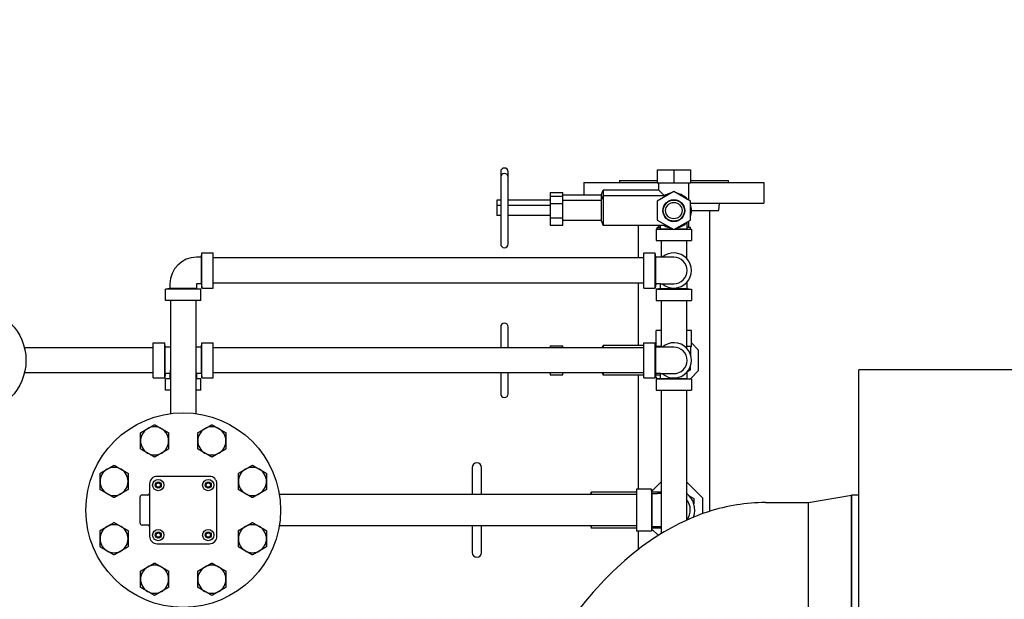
# Model space of a CAD drawing. Header units: inches. Extents: x 36 to 1719, y -84 to 1122.
# Tile 485 of 550: x 721 to 754, y 887 to 907. Entities that reach past the tile are written whole.
import ezdxf

# ---------------------------------------------------------------- set-up
doc = ezdxf.new("R2010")
doc.units = ezdxf.units.IN
doc.header["$LTSCALE"] = 48
doc.header["$MEASUREMENT"] = 0
doc.layers.add('Dimension (ANSI)', color=7, linetype='Continuous', lineweight=25)
doc.layers.add('Visible (ANSI)', color=7, linetype='Continuous', lineweight=30)
doc.styles.add('Note Text (ANSI)', font='tahoma.ttf')
doc.dimstyles.new('Architectural (ANSI)', dxfattribs={"dimscale": 48, "dimtxt": 0.125, "dimasz": 0.098425, "dimexe": 0.125, "dimexo": 0.0625, "dimgap": 0.031496, "dimtad": 0, "dimtih": 1, "dimtoh": 1, "dimdec": 4, "dimrnd": 1e-08, "dimzin": 3, "dimdsep": 46, "dimlunit": 4, "dimtxsty": 'Note Text (ANSI)', "dimcen": 0.09, "dimdle": 0.393701, "dimclrd": 256, "dimclre": 256, "dimclrt": 256, "dimadec": 0, "dimazin": 3, "dimtfac": 0.96, "dimtofl": 0, "dimtmove": 0, "dimatfit": 3, "dimfxl": 1, "dimfrac": 2, "dimtolj": 1, "dimtzin": 12, "dimlwd": -1, "dimlwe": -1, "dimarcsym": 0})

# ---------------------------------------------------------------- blocks, each defined once
blk = doc.blocks.new('*D22')
at = {"layer": 'Defpoints', "color": 0, "transparency": 16777216}
for p in [(711.014, 998.553), (618.741, 762.991), (748.918, 762.991)]:
    blk.add_point(p, dxfattribs=at)
at = {"layer": 'Dimension (ANSI)', "transparency": 16777216}
for p, q in [((708.014, 998.553), (612.741, 998.553)), ((618.741, 993.828), (618.741, 898.072)), ((618.741, 767.716), (618.741, 887.473)), ((745.918, 762.991), (612.741, 762.991))]:
    blk.add_line(p, q, dxfattribs=at)
for points in [[(617.953, 993.828), (619.528, 993.828), (618.741, 998.553)], [(617.953, 767.716), (619.528, 767.716), (618.741, 762.991)]]:
    blk.add_solid(points, dxfattribs=at)
at = {"layer": 'Dimension (ANSI)', "transparency": 16777216, "insert": (599.018, 896.56), "char_height": 6, "attachment_point": 1, "style": 'Note Text (ANSI)'}
blk.add_mtext('\\A1;19\'-7 9/16"', dxfattribs=at)

msp = doc.modelspace()

# ---------------------------------------------------------------- linework, layer by layer
at = {"layer": 'Visible (ANSI)'}
for p, q in [((736.95506, 901.60114), (736.95506, 901.42004)), ((737.2031, 901.42004), (737.2031, 901.60114)), ((742.18538, 901.6661), (742.18538, 901.23303)), ((742.18538, 901.6661), (742.73656, 901.6661)), ((742.73656, 901.6661), (743.28774, 901.6661)), ((742.73656, 901.6661), (742.73656, 901.23303)), ((743.28774, 901.6661), (743.28774, 901.23303)), ((736.95506, 901.42004), (736.95506, 899.18776)), ((737.2031, 899.18776), (737.2031, 901.42004)), ((739.73656, 901.2439), (742.18538, 901.2439)), ((739.73656, 901.2439), (739.73656, 900.81965)), ((740.92656, 901.3039), (742.18538, 901.3039)), ((740.92656, 901.3039), (740.92656, 901.2439)), ((742.18538, 901.23303), (742.73656, 901.23303)), ((742.2405, 900.98106), (742.2405, 901.23303)), ((742.73656, 901.23303), (743.28774, 901.23303)), ((743.23262, 900.65394), (743.23262, 901.23303)), ((743.28774, 901.3039), (744.54656, 901.3039)), ((743.28774, 901.2439), (745.73656, 901.2439)), ((744.54656, 901.3039), (744.54656, 901.2439)), ((745.73656, 901.2439), (745.73656, 900.5539)), ((738.6027, 900.90331), (738.6027, 900.78692)), ((738.6027, 900.90331), (739.03577, 900.90331)), ((738.6027, 900.78692), (739.03577, 900.78692)), ((738.6027, 900.78692), (738.6027, 900.54541)), ((739.03577, 900.78692), (739.03577, 900.90331)), ((740.3153, 900.81965), (739.03577, 900.81965)), ((739.03577, 900.54541), (739.03577, 900.78692)), ((740.3153, 900.81965), (740.37436, 900.98106)), ((740.3153, 900.81965), (740.3153, 900.63854)), ((740.3153, 900.63854), (740.37436, 900.79996)), ((740.37436, 900.98106), (740.37436, 900.79996)), ((742.2405, 900.98106), (740.37436, 900.98106)), ((740.37436, 900.79996), (740.37436, 899.80783)), ((742.4934, 900.79996), (740.37436, 900.79996)), ((742.73656, 900.94035), (742.18538, 900.62212)), ((742.42095, 900.80061), (742.2405, 900.98106)), ((743.28774, 900.62212), (742.73656, 900.94035)), ((736.83105, 900.65232), (736.83105, 900.47122)), ((736.95506, 900.65232), (736.83105, 900.65232)), ((736.83105, 900.47122), (736.83105, 900.13657)), ((736.95506, 900.47122), (736.83105, 900.47122)), ((738.6027, 900.65232), (737.2031, 900.65232)), ((738.6027, 900.47122), (737.2031, 900.47122)), ((738.6027, 900.54541), (739.03577, 900.54541)), ((738.6027, 900.54541), (738.6027, 900.06239)), ((740.3153, 900.63854), (739.03577, 900.63854)), ((739.03577, 900.06239), (739.03577, 900.54541)), ((740.3153, 900.63854), (740.3153, 899.96925)), ((742.18538, 900.62212), (742.18538, 899.98567)), ((743.28774, 899.98567), (743.28774, 900.62212)), ((743.28774, 900.5539), (745.73656, 900.5539)), ((744.23586, 900.3039), (744.26656, 900.5539)), ((736.95506, 900.13657), (736.83105, 900.13657)), ((738.6027, 900.13657), (737.2031, 900.13657)), ((743.32506, 900.3039), (744.23586, 900.3039)), ((743.92406, 900.3039), (743.92406, 890.26047)), ((738.6027, 900.06239), (738.6027, 899.82088)), ((738.6027, 900.06239), (739.03577, 900.06239)), ((738.6027, 899.82088), (739.03577, 899.82088)), ((739.03577, 899.82088), (739.03577, 900.06239)), ((740.3153, 899.96925), (739.03577, 899.96925)), ((740.3153, 899.96925), (740.37436, 899.80783)), ((742.4934, 899.80783), (740.37436, 899.80783)), ((741.54906, 899.80783), (741.54906, 898.7239)), ((742.18538, 899.98567), (742.73656, 899.66745)), ((742.2405, 899.73697), (742.2405, 899.80783)), ((742.29356, 899.6979), (742.29356, 899.80783)), ((742.73656, 899.66745), (743.28774, 899.98567)), ((743.17956, 899.8609), (743.17956, 899.91649)), ((743.17956, 899.6979), (743.17956, 899.8609)), ((743.23262, 899.73697), (743.23262, 899.95385)), ((742.29356, 899.6979), (742.14806, 899.6839)), ((742.14806, 899.6839), (742.70807, 899.6839)), ((742.14806, 899.6839), (742.14806, 899.3039)), ((742.18538, 899.68749), (742.18538, 899.73697)), ((742.29356, 899.73697), (742.18538, 899.73697)), ((742.29356, 899.6979), (742.68382, 899.6979)), ((742.76505, 899.6839), (743.32506, 899.6839)), ((742.7893, 899.6979), (743.17956, 899.6979)), ((743.28774, 899.73697), (743.17956, 899.73697)), ((743.17956, 899.6979), (743.32506, 899.6839)), ((743.28774, 899.68749), (743.28774, 899.73697)), ((743.32506, 899.6839), (743.32506, 899.3039)), ((742.14806, 899.3039), (743.32506, 899.3039)), ((742.31656, 899.3039), (742.31656, 898.7469)), ((743.15656, 899.3039), (743.15656, 898.71613)), ((726.96256, 898.7469), (726.97656, 898.8924)), ((726.97656, 897.7154), (726.97656, 898.8924)), ((726.97656, 898.8924), (727.35656, 898.8924)), ((727.35656, 897.7154), (727.35656, 898.8924)), ((741.73656, 897.7154), (741.73656, 898.8924)), ((741.73656, 898.8924), (742.11656, 898.8924)), ((742.11656, 897.7154), (742.11656, 898.8924)), ((742.13056, 898.7469), (742.11656, 898.8924)), ((726.96256, 898.7469), (726.79956, 898.7469)), ((726.96256, 897.8609), (726.96256, 898.7469)), ((741.73656, 898.7239), (727.35656, 898.7239)), ((742.13056, 897.8609), (742.13056, 898.7469)), ((742.29356, 898.7469), (742.13056, 898.7469)), ((742.73656, 898.7469), (742.29356, 898.7469)), ((725.91356, 897.8609), (725.91356, 897.6979)), ((726.79956, 897.8609), (726.79956, 897.6979)), ((726.96256, 897.8609), (726.79956, 897.8609)), ((726.96256, 897.8609), (726.97656, 897.7154)), ((741.73656, 897.8839), (727.35656, 897.8839)), ((741.54906, 897.8839), (741.54906, 895.79996)), ((742.13056, 897.8609), (742.11656, 897.7154)), ((742.29356, 897.8609), (742.13056, 897.8609)), ((742.29356, 897.8609), (742.73656, 897.8609)), ((742.29356, 897.6979), (742.29356, 897.8609)), ((743.17956, 897.8609), (743.17956, 897.91649)), ((743.17956, 897.6979), (743.17956, 897.8609)), ((725.91356, 897.6979), (725.76806, 897.6839)), ((726.94506, 897.6839), (725.76806, 897.6839)), ((725.76806, 897.3039), (725.76806, 897.6839)), ((726.79956, 897.6979), (725.91356, 897.6979)), ((726.79956, 897.6979), (726.94506, 897.6839)), ((726.94506, 897.3039), (726.94506, 897.6839)), ((726.97656, 897.7154), (727.35656, 897.7154)), ((741.73656, 897.7154), (742.11656, 897.7154)), ((742.29356, 897.6979), (742.14806, 897.6839)), ((742.14806, 897.6839), (743.32506, 897.6839)), ((742.14806, 897.6839), (742.14806, 897.3039)), ((742.29356, 897.6979), (743.17956, 897.6979)), ((743.17956, 897.6979), (743.32506, 897.6839)), ((743.32506, 897.6839), (743.32506, 897.3039)), ((726.94506, 897.3039), (725.76806, 897.3039)), ((725.93656, 897.3039), (725.93656, 893.52665)), ((726.77656, 897.3039), (726.77656, 893.52665)), ((742.14806, 897.3039), (743.32506, 897.3039)), ((742.31656, 897.3039), (742.31656, 895.7469)), ((743.15656, 897.3039), (743.15656, 895.71613)), ((736.95506, 896.42004), (736.95506, 895.7239)), ((737.2031, 895.7239), (737.2031, 896.42004)), ((742.31656, 896.3039), (742.14806, 896.3039)), ((742.14806, 895.7629), (742.14806, 896.3039)), ((743.32506, 896.3039), (743.15656, 896.3039)), ((743.32506, 895.7629), (743.32506, 896.3039)), ((725.35656, 894.7154), (725.35656, 895.8924)), ((725.35656, 895.8924), (725.73656, 895.8924)), ((725.73656, 894.7154), (725.73656, 895.8924)), ((725.75056, 895.7469), (725.73656, 895.8924)), ((726.96256, 895.7469), (726.97656, 895.8924)), ((726.97656, 894.7154), (726.97656, 895.8924)), ((726.97656, 895.8924), (727.35656, 895.8924)), ((727.35656, 894.7154), (727.35656, 895.8924)), ((741.73656, 894.7154), (741.73656, 895.8924)), ((741.73656, 895.8924), (742.11656, 895.8924)), ((742.11656, 894.7154), (742.11656, 895.8924)), ((742.13056, 895.7469), (742.11656, 895.8924)), ((742.14806, 895.88463), (742.12001, 895.85658)), ((743.56333, 895.64636), (743.32506, 895.88463)), ((725.35656, 895.7239), (721.05541, 895.7239)), ((725.75056, 894.8609), (725.75056, 895.7469)), ((725.91356, 895.7469), (725.75056, 895.7469)), ((725.93656, 895.7469), (725.91356, 895.7469)), ((726.96256, 895.7469), (726.79956, 895.7469)), ((726.96256, 894.8609), (726.96256, 895.7469)), ((741.73656, 895.7239), (727.35656, 895.7239)), ((738.6027, 895.78692), (739.03577, 895.78692)), ((738.6027, 895.78692), (738.6027, 895.7239)), ((739.03577, 895.7239), (739.03577, 895.78692)), ((740.34653, 895.7239), (740.37436, 895.79996)), ((740.37436, 895.79996), (740.37436, 895.7239)), ((741.73656, 895.79996), (740.37436, 895.79996)), ((742.14806, 895.79996), (742.12545, 895.79996)), ((742.13056, 894.8609), (742.13056, 895.7469)), ((742.29356, 895.7469), (742.13056, 895.7469)), ((742.31656, 895.7629), (742.14806, 895.7629)), ((742.17281, 895.7469), (742.17281, 895.7629)), ((742.73656, 895.7469), (742.29356, 895.7469)), ((743.32506, 895.7629), (743.15656, 895.7629)), ((743.30031, 895.47277), (743.30031, 895.7629)), ((743.56333, 894.96144), (743.56333, 895.64636)), ((725.35656, 894.8839), (721.05541, 894.8839)), ((725.75056, 894.8609), (725.73656, 894.7154)), ((725.91356, 894.8609), (725.75056, 894.8609)), ((725.91356, 894.8609), (725.91356, 894.6979)), ((726.79956, 894.8609), (726.79956, 894.6979)), ((726.96256, 894.8609), (726.79956, 894.8609)), ((726.96256, 894.8609), (726.97656, 894.7154)), ((741.73656, 894.8839), (727.35656, 894.8839)), ((736.95506, 894.8839), (736.95506, 894.18776)), ((737.2031, 894.18776), (737.2031, 894.8839)), ((738.6027, 894.8839), (738.6027, 894.82088)), ((739.03577, 894.82088), (739.03577, 894.8839)), ((740.34653, 894.8839), (740.37436, 894.80783)), ((740.37436, 894.8839), (740.37436, 894.80783)), ((742.13056, 894.8609), (742.11656, 894.7154)), ((742.29356, 894.8609), (742.13056, 894.8609)), ((742.29356, 894.8609), (742.73656, 894.8609)), ((742.29356, 894.6979), (742.29356, 894.8609)), ((743.17956, 894.8609), (743.17956, 894.91649)), ((743.17956, 894.6979), (743.17956, 894.8609)), ((743.19075, 894.92968), (743.28774, 894.98567)), ((743.28774, 894.98567), (743.28774, 895.09767)), ((743.28924, 894.68734), (743.56333, 894.96144)), ((792.97918, 894.9914), (748.91768, 894.9914)), ((748.91768, 837.2154), (748.91768, 894.9914)), ((725.35656, 894.7154), (725.73656, 894.7154)), ((725.91356, 894.6979), (725.76806, 894.6839)), ((725.93656, 894.6839), (725.76806, 894.6839)), ((725.76806, 894.3039), (725.76806, 894.6839)), ((725.93656, 894.6979), (725.91356, 894.6979)), ((726.79956, 894.6979), (726.77656, 894.6979)), ((726.94506, 894.6839), (726.77656, 894.6839)), ((726.79956, 894.6979), (726.94506, 894.6839)), ((726.94506, 894.3039), (726.94506, 894.6839)), ((726.97656, 894.7154), (727.35656, 894.7154)), ((738.6027, 894.82088), (739.03577, 894.82088)), ((741.73656, 894.80783), (740.37436, 894.80783)), ((741.54906, 894.80783), (741.54906, 891.0044)), ((741.73656, 894.7154), (742.11656, 894.7154)), ((742.12001, 894.75122), (742.18388, 894.68734)), ((742.29356, 894.80783), (742.12545, 894.80783)), ((742.29356, 894.6979), (742.14806, 894.6839)), ((742.14806, 894.6839), (743.32506, 894.6839)), ((742.14806, 894.6839), (742.14806, 894.3039)), ((742.29356, 894.6979), (743.17956, 894.6979)), ((743.17956, 894.6979), (743.32506, 894.6839)), ((743.32506, 894.6839), (743.32506, 894.3039)), ((725.93656, 894.3039), (725.76806, 894.3039)), ((726.94506, 894.3039), (726.77656, 894.3039)), ((742.14806, 894.3039), (743.32506, 894.3039)), ((742.31656, 894.3039), (742.31656, 889.51698)), ((743.15656, 894.3039), (743.15656, 889.96503)), ((736.00428, 891.72122), (736.00428, 890.8289)), ((736.31924, 890.8289), (736.31924, 891.72122)), ((727.23156, 891.4289), (725.48156, 891.4289)), ((742.31656, 891.248), (741.99396, 890.9254)), ((743.70113, 890.70343), (743.15656, 891.248)), ((725.23156, 891.1789), (725.23156, 889.4289)), ((727.48156, 889.4289), (727.48156, 891.1789)), ((739.96075, 890.8289), (739.98065, 890.90626)), ((739.98065, 890.90626), (739.98065, 890.8289)), ((741.48656, 890.90626), (739.98065, 890.90626)), ((741.48656, 891.0044), (741.48656, 889.6034)), ((741.98656, 891.0044), (741.48656, 891.0044)), ((741.98656, 891.0044), (741.98656, 889.6034)), ((742.00056, 890.8549), (741.98656, 891.0044)), ((742.31656, 890.90626), (741.99575, 890.90626)), ((724.91906, 889.8664), (724.91906, 890.7414)), ((725.16906, 890.8039), (724.98156, 890.8039)), ((741.48656, 890.8289), (729.56388, 890.8289)), ((742.00056, 890.8549), (742.00056, 889.7529)), ((742.00056, 890.8549), (742.18556, 890.8549)), ((742.31656, 890.8549), (742.18556, 890.8549)), ((743.25026, 890.78014), (743.40585, 890.69031)), ((743.40585, 890.69031), (743.40585, 890.51066)), ((743.70113, 890.1855), (743.70113, 890.70343)), ((747.23253, 890.5539), (748.66966, 890.8039)), ((748.66966, 890.8039), (748.66966, 846.8039)), ((748.91768, 890.8039), (748.66966, 890.8039)), ((748.66966, 846.8039), (748.66966, 890.8039)), ((745.79268, 890.5539), (747.23253, 890.5539)), ((747.23253, 847.0539), (747.23253, 890.5539)), ((747.23253, 847.0539), (747.23253, 890.5539)), ((743.40585, 890.09714), (743.40585, 890.07261)), ((725.16906, 889.8039), (724.98156, 889.8039)), ((741.48656, 889.7789), (729.56388, 889.7789)), ((736.00428, 889.7789), (736.00428, 888.88657)), ((736.31924, 888.88657), (736.31924, 889.7789)), ((739.96075, 889.7789), (739.98065, 889.70154)), ((739.98065, 889.7789), (739.98065, 889.70154)), ((741.48656, 889.70154), (739.98065, 889.70154)), ((741.98656, 889.6034), (741.48656, 889.6034)), ((741.54906, 889.6034), (741.54906, 888.98547)), ((742.00056, 889.7529), (741.98656, 889.6034)), ((741.99396, 889.6824), (742.21977, 889.45658)), ((742.31656, 889.70154), (741.99575, 889.70154)), ((742.00056, 889.7529), (742.18556, 889.7529)), ((742.18556, 889.7529), (742.31656, 889.7529)), ((725.48156, 889.1789), (727.23156, 889.1789))]:
    msp.add_line(p, q, dxfattribs=at)
for centre, radius in [((742.73656, 900.3039), 0.36675), ((742.73656, 900.3039), 0.35322), ((742.73656, 900.3039), 0.273), ((719.35656, 895.3039), 1.75), ((726.35656, 890.3039), 3.25), ((725.52156, 891.1389), 0.1875), ((725.52156, 891.1389), 0.1005), ((727.19156, 891.1389), 0.1875), ((727.19156, 891.1389), 0.1005), ((725.52156, 891.1389), 0.0725), ((727.19156, 891.1389), 0.0725), ((725.52156, 889.4689), 0.1875), ((727.19156, 889.4689), 0.1875), ((725.52156, 889.4689), 0.1005), ((725.52156, 889.4689), 0.0725), ((727.19156, 889.4689), 0.1005), ((727.19156, 889.4689), 0.0725)]:
    msp.add_circle(centre, radius, dxfattribs=at)
for centre, radius, start, end in [((737.07908, 901.60114), 0.12402, 0, 180), ((737.07908, 901.42004), 0.12402, 0, 180), ((742.73656, 900.3039), 0.5885, 99.485971, 122.549411), ((742.73656, 900.3039), 0.5885, 39.485971, 80.514029), ((742.73656, 900.3039), 0.5885, 339.485971, 20.514029), ((742.73656, 900.3039), 0.5885, 237.450589, 260.514029), ((742.73656, 900.3039), 0.5885, 279.485971, 320.514029), ((737.07908, 899.18776), 0.12402, 180, 0), ((742.73656, 898.3039), 0.5885, 228.830136, 131.169864), ((726.79956, 897.8609), 0.886, 90, 180), ((742.73656, 898.3039), 0.443, 270, 90), ((737.07908, 896.42004), 0.12402, 0, 180), ((742.73656, 895.3039), 0.5885, 228.830136, 131.169864), ((726.79956, 894.8609), 0.886, 90, 91.487529), ((742.73656, 895.3039), 0.443, 270, 90), ((726.79956, 894.8609), 0.886, 166.916357, 180), ((737.07908, 894.18776), 0.12402, 180, 0), ((725.39985, 892.6136), 0.469, 120, 180), ((725.39985, 892.6136), 0.469, 60, 120), ((725.39985, 892.6136), 0.469, 0, 60), ((727.31327, 892.6136), 0.469, 120, 180), ((727.31327, 892.6136), 0.469, 60, 120), ((727.31327, 892.6136), 0.469, 0, 60), ((725.39985, 892.6136), 0.469, 180, 240), ((725.39985, 892.6136), 0.469, 300, 0), ((727.31327, 892.6136), 0.469, 180, 240), ((727.31327, 892.6136), 0.469, 300, 0), ((725.39985, 892.6136), 0.469, 240, 300), ((727.31327, 892.6136), 0.469, 240, 300), ((724.04686, 891.26061), 0.469, 120, 180), ((724.04686, 891.26061), 0.469, 60, 120), ((724.04686, 891.26061), 0.469, 0, 60), ((728.66626, 891.26061), 0.469, 120, 180), ((728.66626, 891.26061), 0.469, 60, 120), ((728.66626, 891.26061), 0.469, 0, 60), ((736.16176, 891.72122), 0.15748, 0, 180), ((724.04686, 891.26061), 0.469, 180, 240), ((724.04686, 891.26061), 0.469, 300, 0), ((725.48156, 891.1789), 0.25, 90, 180), ((727.23156, 891.1789), 0.25, 0, 90), ((728.66626, 891.26061), 0.469, 180, 240), ((728.66626, 891.26061), 0.469, 300, 0), ((724.04686, 891.26061), 0.469, 240, 300), ((724.98156, 890.7414), 0.0625, 90, 180), ((725.16906, 890.8664), 0.0625, 270, 0), ((728.66626, 891.26061), 0.469, 240, 300), ((742.73656, 890.3039), 0.7005, 126.839232, 128.13286), ((742.73656, 890.3039), 0.7005, 340.38458, 53.160768), ((742.73656, 890.3039), 0.551, 323.353907, 40.337003), ((724.04686, 889.34719), 0.469, 120, 180), ((724.04686, 889.34719), 0.469, 60, 120), ((724.04686, 889.34719), 0.469, 0, 60), ((724.98156, 889.8664), 0.0625, 180, 270), ((725.16906, 889.7414), 0.0625, 0, 90), ((728.66626, 889.34719), 0.469, 120, 180), ((728.66626, 889.34719), 0.469, 60, 120), ((728.66626, 889.34719), 0.469, 0, 60), ((742.73656, 890.3039), 0.7005, 231.86714, 233.160768), ((724.04686, 889.34719), 0.469, 180, 240), ((724.04686, 889.34719), 0.469, 300, 0), ((725.48156, 889.4289), 0.25, 180, 270), ((727.23156, 889.4289), 0.25, 270, 0), ((728.66626, 889.34719), 0.469, 180, 240), ((728.66626, 889.34719), 0.469, 300, 0), ((724.04686, 889.34719), 0.469, 240, 300), ((728.66626, 889.34719), 0.469, 240, 300), ((736.16176, 888.88657), 0.15748, 180, 0), ((725.39985, 887.9942), 0.469, 120, 180), ((725.39985, 887.9942), 0.469, 60, 120), ((725.39985, 887.9942), 0.469, 0, 60), ((727.31327, 887.9942), 0.469, 120, 180), ((727.31327, 887.9942), 0.469, 60, 120), ((727.31327, 887.9942), 0.469, 0, 60), ((725.39985, 887.9942), 0.469, 180, 240), ((725.39985, 887.9942), 0.469, 300, 0), ((727.31327, 887.9942), 0.469, 180, 240), ((727.31327, 887.9942), 0.469, 300, 0), ((725.39985, 887.9942), 0.469, 240, 300), ((727.31327, 887.9942), 0.469, 240, 300)]:
    msp.add_arc(centre, radius, start, end, dxfattribs=at)
for points in [[(724.93085, 892.88437), (725.05652, 892.95693), (725.16535, 893.01976)], [(724.93085, 892.6136), (724.93085, 892.73926), (724.93085, 892.88437)], [(725.16535, 893.01976), (725.27418, 893.0826), (725.39985, 893.15515)], [(725.39985, 893.15515), (725.52552, 893.0826), (725.63435, 893.01976)], [(725.63435, 893.01976), (725.74318, 892.95693), (725.86885, 892.88437)], [(725.86885, 892.88437), (725.86885, 892.73926), (725.86885, 892.6136)], [(726.84427, 892.88437), (726.96994, 892.95693), (727.07877, 893.01976)], [(726.84427, 892.6136), (726.84427, 892.73926), (726.84427, 892.88437)], [(727.07877, 893.01976), (727.1876, 893.0826), (727.31327, 893.15515)], [(727.31327, 893.15515), (727.43894, 893.0826), (727.54777, 893.01976)], [(727.54777, 893.01976), (727.6566, 892.95693), (727.78227, 892.88437)], [(727.78227, 892.88437), (727.78227, 892.73926), (727.78227, 892.6136)], [(724.93085, 892.34282), (724.93085, 892.48793), (724.93085, 892.6136)], [(725.86885, 892.6136), (725.86885, 892.48793), (725.86885, 892.34282)], [(726.84427, 892.34282), (726.84427, 892.48793), (726.84427, 892.6136)], [(727.78227, 892.6136), (727.78227, 892.48793), (727.78227, 892.34282)], [(725.16535, 892.20743), (725.05652, 892.27026), (724.93085, 892.34282)], [(725.86885, 892.34282), (725.74318, 892.27026), (725.63435, 892.20743)], [(727.07877, 892.20743), (726.96994, 892.27026), (726.84427, 892.34282)], [(727.78227, 892.34282), (727.6566, 892.27026), (727.54777, 892.20743)], [(725.39985, 892.07204), (725.27418, 892.1446), (725.16535, 892.20743)], [(725.63435, 892.20743), (725.52552, 892.1446), (725.39985, 892.07204)], [(727.31327, 892.07204), (727.1876, 892.1446), (727.07877, 892.20743)], [(727.54777, 892.20743), (727.43894, 892.1446), (727.31327, 892.07204)], [(723.57786, 891.53138), (723.70353, 891.60394), (723.81236, 891.66677)], [(723.81236, 891.66677), (723.92119, 891.72961), (724.04686, 891.80216)], [(724.04686, 891.80216), (724.17253, 891.72961), (724.28136, 891.66677)], [(724.28136, 891.66677), (724.39019, 891.60394), (724.51586, 891.53138)], [(728.19726, 891.53138), (728.32293, 891.60394), (728.43176, 891.66677)], [(728.43176, 891.66677), (728.54059, 891.72961), (728.66626, 891.80216)], [(728.66626, 891.80216), (728.79193, 891.72961), (728.90076, 891.66677)], [(728.90076, 891.66677), (729.00959, 891.60394), (729.13526, 891.53138)], [(723.57786, 891.26061), (723.57786, 891.38627), (723.57786, 891.53138)], [(723.57786, 890.98983), (723.57786, 891.13494), (723.57786, 891.26061)], [(724.51586, 891.53138), (724.51586, 891.38627), (724.51586, 891.26061)], [(724.51586, 891.26061), (724.51586, 891.13494), (724.51586, 890.98983)], [(728.19726, 891.26061), (728.19726, 891.38627), (728.19726, 891.53138)], [(728.19726, 890.98983), (728.19726, 891.13494), (728.19726, 891.26061)], [(729.13526, 891.53138), (729.13526, 891.38627), (729.13526, 891.26061)], [(729.13526, 891.26061), (729.13526, 891.13494), (729.13526, 890.98983)], [(723.81236, 890.85444), (723.70353, 890.91727), (723.57786, 890.98983)], [(724.51586, 890.98983), (724.39019, 890.91727), (724.28136, 890.85444)], [(728.43176, 890.85444), (728.32293, 890.91727), (728.19726, 890.98983)], [(729.13526, 890.98983), (729.00959, 890.91727), (728.90076, 890.85444)], [(724.04686, 890.71905), (723.92119, 890.79161), (723.81236, 890.85444)], [(724.28136, 890.85444), (724.17253, 890.79161), (724.04686, 890.71905)], [(728.66626, 890.71905), (728.54059, 890.79161), (728.43176, 890.85444)], [(728.90076, 890.85444), (728.79193, 890.79161), (728.66626, 890.71905)], [(723.57786, 889.61797), (723.70353, 889.69052), (723.81236, 889.75336)], [(723.57786, 889.34719), (723.57786, 889.47286), (723.57786, 889.61797)], [(723.81236, 889.75336), (723.92119, 889.81619), (724.04686, 889.88874)], [(724.04686, 889.88874), (724.17253, 889.81619), (724.28136, 889.75336)], [(724.28136, 889.75336), (724.39019, 889.69052), (724.51586, 889.61797)], [(724.51586, 889.61797), (724.51586, 889.47286), (724.51586, 889.34719)], [(728.19726, 889.61797), (728.32293, 889.69052), (728.43176, 889.75336)], [(728.19726, 889.34719), (728.19726, 889.47286), (728.19726, 889.61797)], [(728.43176, 889.75336), (728.54059, 889.81619), (728.66626, 889.88874)], [(728.66626, 889.88874), (728.79193, 889.81619), (728.90076, 889.75336)], [(728.90076, 889.75336), (729.00959, 889.69052), (729.13526, 889.61797)], [(729.13526, 889.61797), (729.13526, 889.47286), (729.13526, 889.34719)], [(723.57786, 889.07641), (723.57786, 889.22152), (723.57786, 889.34719)], [(724.51586, 889.34719), (724.51586, 889.22152), (724.51586, 889.07641)], [(728.19726, 889.07641), (728.19726, 889.22152), (728.19726, 889.34719)], [(729.13526, 889.34719), (729.13526, 889.22152), (729.13526, 889.07641)], [(723.81236, 888.94102), (723.70353, 889.00386), (723.57786, 889.07641)], [(724.04686, 888.80563), (723.92119, 888.87819), (723.81236, 888.94102)], [(724.28136, 888.94102), (724.17253, 888.87819), (724.04686, 888.80563)], [(724.51586, 889.07641), (724.39019, 889.00386), (724.28136, 888.94102)], [(728.43176, 888.94102), (728.32293, 889.00386), (728.19726, 889.07641)], [(728.66626, 888.80563), (728.54059, 888.87819), (728.43176, 888.94102)], [(728.90076, 888.94102), (728.79193, 888.87819), (728.66626, 888.80563)], [(729.13526, 889.07641), (729.00959, 889.00386), (728.90076, 888.94102)], [(724.93085, 888.26498), (725.05652, 888.33753), (725.16535, 888.40036)], [(725.16535, 888.40036), (725.27418, 888.4632), (725.39985, 888.53575)], [(725.39985, 888.53575), (725.52552, 888.4632), (725.63435, 888.40036)], [(725.63435, 888.40036), (725.74318, 888.33753), (725.86885, 888.26498)], [(726.84427, 888.26498), (726.96994, 888.33753), (727.07877, 888.40036)], [(727.07877, 888.40036), (727.1876, 888.4632), (727.31327, 888.53575)], [(727.31327, 888.53575), (727.43894, 888.4632), (727.54777, 888.40036)], [(727.54777, 888.40036), (727.6566, 888.33753), (727.78227, 888.26498)], [(724.93085, 887.9942), (724.93085, 888.11987), (724.93085, 888.26498)], [(724.93085, 887.72342), (724.93085, 887.86853), (724.93085, 887.9942)], [(725.86885, 888.26498), (725.86885, 888.11987), (725.86885, 887.9942)], [(725.86885, 887.9942), (725.86885, 887.86853), (725.86885, 887.72342)], [(726.84427, 887.9942), (726.84427, 888.11987), (726.84427, 888.26498)], [(726.84427, 887.72342), (726.84427, 887.86853), (726.84427, 887.9942)], [(727.78227, 888.26498), (727.78227, 888.11987), (727.78227, 887.9942)], [(727.78227, 887.9942), (727.78227, 887.86853), (727.78227, 887.72342)], [(725.16535, 887.58803), (725.05652, 887.65087), (724.93085, 887.72342)], [(725.86885, 887.72342), (725.74318, 887.65087), (725.63435, 887.58803)], [(727.07877, 887.58803), (726.96994, 887.65087), (726.84427, 887.72342)], [(727.78227, 887.72342), (727.6566, 887.65087), (727.54777, 887.58803)], [(725.39985, 887.45264), (725.27418, 887.5252), (725.16535, 887.58803)], [(725.63435, 887.58803), (725.52552, 887.5252), (725.39985, 887.45264)], [(727.31327, 887.45264), (727.1876, 887.5252), (727.07877, 887.58803)], [(727.54777, 887.58803), (727.43894, 887.5252), (727.31327, 887.45264)]]:
    msp.add_rational_spline(points, [1, 1.0379548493, 1], degree=2, dxfattribs=at)
msp.add_open_spline([(745.79268, 890.5539), (745.15371, 890.5539), (744.51513, 890.45102), (743.22154, 890.03419), (742.56931, 889.70514), (741.18203, 888.74897), (740.46089, 888.07161), (739.10263, 886.43277), (738.46821, 885.46335), (737.32546, 883.29195), (736.81723, 882.08989), (736.31884, 880.61407), (736.25827, 880.4286), (736.19917, 880.2414)], degree=3, knots=[0, 0, 0, 0, 0.15974213, 0.15974213, 0.33187701, 0.33187701, 0.5428347, 0.5428347, 0.759799, 0.759799, 0.9767633, 0.9767633, 1.00760099, 1.00760099, 1.00760099, 1.00760099], dxfattribs=at)

# ---------------------------------------------------------------- dimensions: what is measured, and where the dimension line sits
at = {"layer": 'Dimension (ANSI)'}
dim = msp.add_linear_dim(base=(618.7408, 762.9914), p1=(711.01418, 998.5529), p2=(748.91768, 762.9914), angle=270, dimstyle='Architectural (ANSI)', override={"dimgap": 0.031496, "dimdec": 4, "dimlfac": 1, "dimtol": 0, "dimlim": 0, "dimtp": 0, "dimtm": 0, "dimtdec": 2, "dimatfit": 1}, dxfattribs=at)
dim.commit()
dim.dimension.update_dxf_attribs({"geometry": '*D22', "text_midpoint": (618.7408, 892.77215), "dimtype": 160})

doc.saveas('drawing.dxf')
